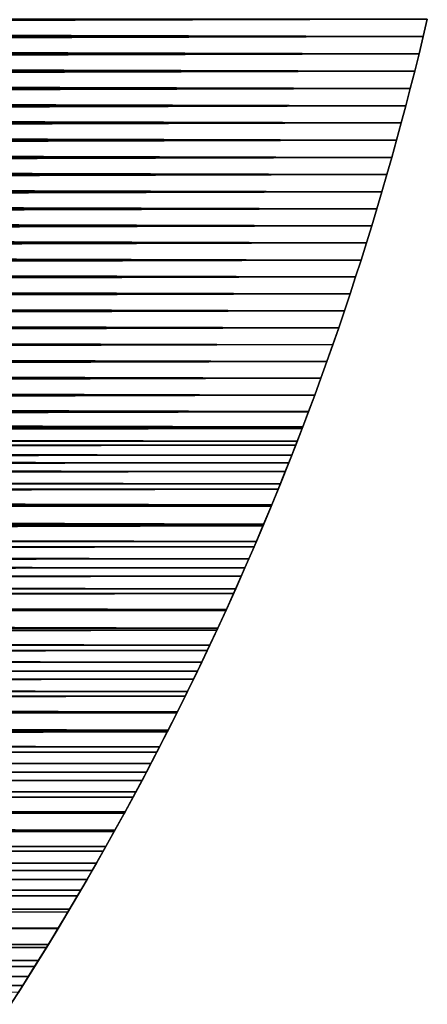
# Model space of a CAD drawing. Header units: millimetres. Extents: x -184 to 165, y -135 to 242.
# Tile 655 of 656: x -27 to -16, y -96 to -69. Entities that reach past the tile are written whole.
import ezdxf

# ---------------------------------------------------------------- set-up
doc = ezdxf.new("R2010")
doc.units = ezdxf.units.MM
doc.header["$LTSCALE"] = 41.718519
for name, color, linetype in [('383', 7, 'CONTINUOUS'), ('384', 7, 'CONTINUOUS'), ('386', 7, 'CONTINUOUS')]:
    doc.layers.add(name, color=color, linetype=linetype)

msp = doc.modelspace()

# ---------------------------------------------------------------- linework, layer by layer
at = {"layer": '383', "linetype": 'CONTINUOUS'}
for points in [[(-15.951, -69.217, 63), (-16.062, -69.689, 63), (-15.951, -69.217, 60), (-15.951, -69.217, 63)], [(-15.951, -69.217, 60), (-16.062, -69.689, 63), (-16.062, -69.689, 60), (-15.951, -69.217, 60)], [(-16.062, -69.689, 63), (-16.175, -70.16, 63), (-16.062, -69.689, 60), (-16.062, -69.689, 63)], [(-16.062, -69.689, 60), (-16.175, -70.16, 63), (-16.175, -70.16, 60), (-16.062, -69.689, 60)], [(-16.175, -70.16, 63), (-16.292, -70.631, 63), (-16.175, -70.16, 60), (-16.175, -70.16, 63)], [(-16.175, -70.16, 60), (-16.292, -70.631, 63), (-16.292, -70.631, 60), (-16.175, -70.16, 60)], [(-16.292, -70.631, 63), (-16.411, -71.1, 63), (-16.292, -70.631, 60), (-16.292, -70.631, 63)], [(-16.292, -70.631, 60), (-16.411, -71.1, 63), (-16.411, -71.1, 60), (-16.292, -70.631, 60)], [(-16.411, -71.1, 63), (-16.532, -71.569, 63), (-16.411, -71.1, 60), (-16.411, -71.1, 63)], [(-16.411, -71.1, 60), (-16.532, -71.569, 63), (-16.532, -71.569, 60), (-16.411, -71.1, 60)], [(-16.532, -71.569, 63), (-16.657, -72.038, 63), (-16.532, -71.569, 60), (-16.532, -71.569, 63)], [(-16.532, -71.569, 60), (-16.657, -72.038, 63), (-16.657, -72.038, 60), (-16.532, -71.569, 60)], [(-16.657, -72.038, 63), (-16.784, -72.506, 63), (-16.657, -72.038, 60), (-16.657, -72.038, 63)], [(-16.657, -72.038, 60), (-16.784, -72.506, 63), (-16.784, -72.506, 60), (-16.657, -72.038, 60)], [(-16.784, -72.506, 63), (-16.913, -72.973, 63), (-16.784, -72.506, 60), (-16.784, -72.506, 63)], [(-16.784, -72.506, 60), (-16.913, -72.973, 63), (-16.913, -72.973, 60), (-16.784, -72.506, 60)], [(-16.913, -72.973, 63), (-17.045, -73.439, 63), (-16.913, -72.973, 60), (-16.913, -72.973, 63)], [(-16.913, -72.973, 60), (-17.045, -73.439, 63), (-17.045, -73.439, 60), (-16.913, -72.973, 60)], [(-17.045, -73.439, 63), (-17.18, -73.904, 63), (-17.045, -73.439, 60), (-17.045, -73.439, 63)], [(-17.045, -73.439, 60), (-17.18, -73.904, 63), (-17.18, -73.904, 60), (-17.045, -73.439, 60)], [(-17.18, -73.904, 63), (-17.318, -74.369, 63), (-17.18, -73.904, 60), (-17.18, -73.904, 63)], [(-17.18, -73.904, 60), (-17.318, -74.369, 63), (-17.318, -74.369, 60), (-17.18, -73.904, 60)], [(-17.318, -74.369, 63), (-17.458, -74.833, 63), (-17.318, -74.369, 60), (-17.318, -74.369, 63)], [(-17.318, -74.369, 60), (-17.458, -74.833, 63), (-17.458, -74.833, 60), (-17.318, -74.369, 60)], [(-17.458, -74.833, 63), (-17.601, -75.296, 63), (-17.458, -74.833, 60), (-17.458, -74.833, 63)], [(-17.458, -74.833, 60), (-17.601, -75.296, 63), (-17.601, -75.296, 60), (-17.458, -74.833, 60)], [(-17.601, -75.296, 63), (-17.747, -75.758, 63), (-17.601, -75.296, 60), (-17.601, -75.296, 63)], [(-17.601, -75.296, 60), (-17.747, -75.758, 63), (-17.747, -75.758, 60), (-17.601, -75.296, 60)], [(-17.747, -75.758, 63), (-17.895, -76.219, 63), (-17.747, -75.758, 60), (-17.747, -75.758, 63)], [(-17.747, -75.758, 60), (-17.895, -76.219, 63), (-17.895, -76.219, 60), (-17.747, -75.758, 60)], [(-17.895, -76.219, 63), (-18.046, -76.68, 63), (-17.895, -76.219, 60), (-17.895, -76.219, 63)], [(-17.895, -76.219, 60), (-18.046, -76.68, 63), (-18.046, -76.68, 60), (-17.895, -76.219, 60)], [(-18.046, -76.68, 63), (-18.199, -77.14, 63), (-18.046, -76.68, 60), (-18.046, -76.68, 63)], [(-18.046, -76.68, 60), (-18.199, -77.14, 63), (-18.199, -77.14, 60), (-18.046, -76.68, 60)], [(-18.199, -77.14, 63), (-18.355, -77.599, 63), (-18.199, -77.14, 60), (-18.199, -77.14, 63)], [(-18.199, -77.14, 60), (-18.355, -77.599, 63), (-18.355, -77.598, 60), (-18.199, -77.14, 60)], [(-18.355, -77.599, 63), (-18.514, -78.056, 63), (-18.355, -77.598, 60), (-18.355, -77.599, 63)], [(-18.355, -77.598, 60), (-18.514, -78.056, 63), (-18.514, -78.057, 60), (-18.355, -77.598, 60)], [(-18.514, -78.056, 63), (-18.675, -78.513, 63), (-18.514, -78.057, 60), (-18.514, -78.056, 63)], [(-18.514, -78.057, 60), (-18.675, -78.513, 63), (-18.675, -78.513, 60), (-18.514, -78.057, 60)], [(-18.675, -78.513, 63), (-18.839, -78.969, 63), (-18.839, -78.968, 60), (-18.675, -78.513, 63)], [(-18.675, -78.513, 60), (-18.675, -78.513, 63), (-18.839, -78.968, 60), (-18.675, -78.513, 60)], [(-18.839, -78.968, 60), (-19.005, -79.425, 63), (-19.006, -79.426, 60), (-18.839, -78.968, 60)], [(-18.839, -78.969, 63), (-19.005, -79.425, 63), (-18.839, -78.968, 60), (-18.839, -78.969, 63)], [(-19.005, -79.425, 63), (-19.175, -79.879, 63), (-19.006, -79.426, 60), (-19.005, -79.425, 63)], [(-19.006, -79.426, 60), (-19.175, -79.879, 63), (-19.172, -79.872, 60), (-19.006, -79.426, 60)], [(-19.175, -79.879, 63), (-19.346, -80.332, 63), (-19.329, -80.287, 60), (-19.175, -79.879, 63)], [(-19.172, -79.872, 60), (-19.175, -79.879, 63), (-19.329, -80.287, 60), (-19.172, -79.872, 60)], [(-19.346, -80.332, 63), (-19.52, -80.784, 63), (-19.48, -80.679, 60), (-19.346, -80.332, 63)], [(-19.329, -80.287, 60), (-19.346, -80.332, 63), (-19.48, -80.679, 60), (-19.329, -80.287, 60)], [(-19.48, -80.679, 60), (-19.52, -80.784, 63), (-19.626, -81.055, 60), (-19.48, -80.679, 60)], [(-19.52, -80.784, 63), (-19.71, -81.267, 63), (-19.626, -81.055, 60), (-19.52, -80.784, 63)], [(-19.626, -81.055, 60), (-19.71, -81.267, 63), (-19.803, -81.501, 60), (-19.626, -81.055, 60)], [(-19.803, -81.501, 60), (-19.935, -81.83, 63), (-19.995, -81.978, 60), (-19.803, -81.501, 60)], [(-19.71, -81.267, 63), (-19.935, -81.83, 63), (-19.803, -81.501, 60), (-19.71, -81.267, 63)], [(-19.995, -81.978, 60), (-20.17, -82.405, 63), (-20.189, -82.454, 60), (-19.995, -81.978, 60)], [(-19.935, -81.83, 63), (-20.17, -82.405, 63), (-19.995, -81.978, 60), (-19.935, -81.83, 63)], [(-20.17, -82.405, 63), (-20.408, -82.978, 63), (-20.189, -82.454, 60), (-20.17, -82.405, 63)], [(-20.189, -82.454, 60), (-20.408, -82.978, 63), (-20.387, -82.928, 60), (-20.189, -82.454, 60)], [(-20.408, -82.978, 63), (-20.651, -83.548, 63), (-20.588, -83.401, 60), (-20.408, -82.978, 63)], [(-20.387, -82.928, 60), (-20.408, -82.978, 63), (-20.588, -83.401, 60), (-20.387, -82.928, 60)], [(-20.651, -83.548, 63), (-20.897, -84.116, 63), (-20.791, -83.873, 60), (-20.651, -83.548, 63)], [(-20.588, -83.401, 60), (-20.651, -83.548, 63), (-20.791, -83.873, 60), (-20.588, -83.401, 60)], [(-20.791, -83.873, 60), (-20.897, -84.116, 63), (-20.997, -84.344, 60), (-20.791, -83.873, 60)], [(-20.897, -84.116, 63), (-21.147, -84.682, 63), (-20.997, -84.344, 60), (-20.897, -84.116, 63)], [(-20.997, -84.344, 60), (-21.147, -84.682, 63), (-21.206, -84.813, 60), (-20.997, -84.344, 60)], [(-21.147, -84.682, 63), (-21.401, -85.245, 63), (-21.206, -84.813, 60), (-21.147, -84.682, 63)], [(-21.206, -84.813, 60), (-21.401, -85.245, 63), (-21.418, -85.281, 60), (-21.206, -84.813, 60)], [(-21.401, -85.245, 63), (-21.659, -85.805, 63), (-21.418, -85.281, 60), (-21.401, -85.245, 63)], [(-21.418, -85.281, 60), (-21.659, -85.805, 63), (-21.633, -85.748, 60), (-21.418, -85.281, 60)], [(-21.633, -85.748, 60), (-21.659, -85.805, 63), (-21.85, -86.213, 60), (-21.633, -85.748, 60)], [(-21.659, -85.805, 63), (-21.921, -86.363, 63), (-21.85, -86.213, 60), (-21.659, -85.805, 63)], [(-21.85, -86.213, 60), (-21.921, -86.363, 63), (-22.07, -86.677, 60), (-21.85, -86.213, 60)], [(-21.921, -86.363, 63), (-22.186, -86.919, 63), (-22.07, -86.677, 60), (-21.921, -86.363, 63)], [(-22.07, -86.677, 60), (-22.186, -86.919, 63), (-22.293, -87.139, 60), (-22.07, -86.677, 60)], [(-22.293, -87.139, 60), (-22.456, -87.472, 63), (-22.519, -87.6, 60), (-22.293, -87.139, 60)], [(-22.186, -86.919, 63), (-22.456, -87.472, 63), (-22.293, -87.139, 60), (-22.186, -86.919, 63)], [(-22.519, -87.6, 60), (-22.728, -88.023, 63), (-22.747, -88.06, 60), (-22.519, -87.6, 60)], [(-22.456, -87.472, 63), (-22.728, -88.023, 63), (-22.519, -87.6, 60), (-22.456, -87.472, 63)], [(-22.728, -88.023, 63), (-23.005, -88.571, 63), (-22.747, -88.06, 60), (-22.728, -88.023, 63)], [(-22.747, -88.06, 60), (-23.005, -88.571, 63), (-22.978, -88.518, 60), (-22.747, -88.06, 60)], [(-23.005, -88.571, 63), (-23.285, -89.116, 63), (-23.212, -88.975, 60), (-23.005, -88.571, 63)], [(-22.978, -88.518, 60), (-23.005, -88.571, 63), (-23.212, -88.975, 60), (-22.978, -88.518, 60)], [(-23.212, -88.975, 60), (-23.285, -89.116, 63), (-23.449, -89.43, 60), (-23.212, -88.975, 60)], [(-23.285, -89.116, 63), (-23.569, -89.659, 63), (-23.449, -89.43, 60), (-23.285, -89.116, 63)], [(-23.449, -89.43, 60), (-23.569, -89.659, 63), (-23.688, -89.884, 60), (-23.449, -89.43, 60)], [(-23.569, -89.659, 63), (-23.857, -90.199, 63), (-23.688, -89.884, 60), (-23.569, -89.659, 63)], [(-23.688, -89.884, 60), (-23.857, -90.199, 63), (-23.93, -90.336, 60), (-23.688, -89.884, 60)], [(-23.93, -90.336, 60), (-24.148, -90.737, 63), (-24.175, -90.787, 60), (-23.93, -90.336, 60)], [(-23.857, -90.199, 63), (-24.148, -90.737, 63), (-23.93, -90.336, 60), (-23.857, -90.199, 63)], [(-24.148, -90.737, 63), (-24.442, -91.272, 63), (-24.175, -90.787, 60), (-24.148, -90.737, 63)], [(-24.175, -90.787, 60), (-24.442, -91.272, 63), (-24.423, -91.237, 60), (-24.175, -90.787, 60)], [(-24.442, -91.272, 63), (-24.74, -91.804, 63), (-24.673, -91.684, 60), (-24.442, -91.272, 63)], [(-24.423, -91.237, 60), (-24.442, -91.272, 63), (-24.673, -91.684, 60), (-24.423, -91.237, 60)], [(-24.74, -91.804, 63), (-25.042, -92.334, 63), (-24.926, -92.131, 60), (-24.74, -91.804, 63)], [(-24.673, -91.684, 60), (-24.74, -91.804, 63), (-24.926, -92.131, 60), (-24.673, -91.684, 60)], [(-24.926, -92.131, 60), (-25.042, -92.334, 63), (-25.181, -92.575, 60), (-24.926, -92.131, 60)], [(-25.042, -92.334, 63), (-25.347, -92.861, 63), (-25.181, -92.575, 60), (-25.042, -92.334, 63)], [(-25.181, -92.575, 60), (-25.347, -92.861, 63), (-25.44, -93.018, 60), (-25.181, -92.575, 60)], [(-25.44, -93.018, 60), (-25.656, -93.385, 63), (-25.7, -93.46, 60), (-25.44, -93.018, 60)], [(-25.347, -92.861, 63), (-25.656, -93.385, 63), (-25.44, -93.018, 60), (-25.347, -92.861, 63)], [(-25.656, -93.385, 63), (-25.968, -93.906, 63), (-25.7, -93.46, 60), (-25.656, -93.385, 63)], [(-25.7, -93.46, 60), (-25.968, -93.906, 63), (-25.964, -93.9, 60), (-25.7, -93.46, 60)], [(-25.968, -93.906, 63), (-26.283, -94.425, 63), (-26.23, -94.338, 60), (-25.968, -93.906, 63)], [(-25.964, -93.9, 60), (-25.968, -93.906, 63), (-26.23, -94.338, 60), (-25.964, -93.9, 60)], [(-26.23, -94.338, 60), (-26.283, -94.425, 63), (-26.499, -94.775, 60), (-26.23, -94.338, 60)], [(-26.283, -94.425, 63), (-26.602, -94.941, 63), (-26.499, -94.775, 60), (-26.283, -94.425, 63)], [(-26.499, -94.775, 60), (-26.602, -94.941, 63), (-26.77, -95.209, 60), (-26.499, -94.775, 60)], [(-26.602, -94.941, 63), (-26.924, -95.454, 63), (-26.77, -95.209, 60), (-26.602, -94.941, 63)], [(-26.77, -95.209, 60), (-26.924, -95.454, 63), (-27.044, -95.643, 60), (-26.77, -95.209, 60)], [(-26.924, -95.454, 63), (-27.249, -95.964, 63), (-27.044, -95.643, 60), (-26.924, -95.454, 63)]]:
    msp.add_3dface(points, dxfattribs=at)
at = {"layer": '384', "linetype": 'CONTINUOUS'}
for points in [[(-15.951, -69.217, 60), (-16.062, -69.689, 60), (-181.549, -69.217, 60), (-15.951, -69.217, 60)], [(-16.062, -69.689, 60), (-181.438, -69.689, 60), (-181.549, -69.217, 60), (-16.062, -69.689, 60)], [(-16.062, -69.689, 60), (-16.175, -70.16, 60), (-181.438, -69.689, 60), (-16.062, -69.689, 60)], [(-16.175, -70.16, 60), (-181.325, -70.16, 60), (-181.438, -69.689, 60), (-16.175, -70.16, 60)], [(-16.175, -70.16, 60), (-16.292, -70.631, 60), (-181.325, -70.16, 60), (-16.175, -70.16, 60)], [(-16.292, -70.631, 60), (-181.208, -70.631, 60), (-181.325, -70.16, 60), (-16.292, -70.631, 60)], [(-16.292, -70.631, 60), (-16.411, -71.1, 60), (-181.208, -70.631, 60), (-16.292, -70.631, 60)], [(-16.411, -71.1, 60), (-181.089, -71.1, 60), (-181.208, -70.631, 60), (-16.411, -71.1, 60)], [(-16.411, -71.1, 60), (-16.532, -71.569, 60), (-181.089, -71.1, 60), (-16.411, -71.1, 60)], [(-16.532, -71.569, 60), (-180.968, -71.569, 60), (-181.089, -71.1, 60), (-16.532, -71.569, 60)], [(-16.532, -71.569, 60), (-16.657, -72.038, 60), (-180.968, -71.569, 60), (-16.532, -71.569, 60)], [(-16.657, -72.038, 60), (-180.843, -72.038, 60), (-180.968, -71.569, 60), (-16.657, -72.038, 60)], [(-16.657, -72.038, 60), (-16.784, -72.506, 60), (-180.843, -72.038, 60), (-16.657, -72.038, 60)], [(-16.784, -72.506, 60), (-180.716, -72.506, 60), (-180.843, -72.038, 60), (-16.784, -72.506, 60)], [(-16.784, -72.506, 60), (-16.913, -72.973, 60), (-180.716, -72.506, 60), (-16.784, -72.506, 60)], [(-16.913, -72.973, 60), (-180.587, -72.973, 60), (-180.716, -72.506, 60), (-16.913, -72.973, 60)], [(-16.913, -72.973, 60), (-17.045, -73.439, 60), (-180.587, -72.973, 60), (-16.913, -72.973, 60)], [(-17.045, -73.439, 60), (-180.455, -73.439, 60), (-180.587, -72.973, 60), (-17.045, -73.439, 60)], [(-17.045, -73.439, 60), (-17.18, -73.904, 60), (-180.455, -73.439, 60), (-17.045, -73.439, 60)], [(-17.18, -73.904, 60), (-180.32, -73.904, 60), (-180.455, -73.439, 60), (-17.18, -73.904, 60)], [(-17.18, -73.904, 60), (-17.318, -74.369, 60), (-180.32, -73.904, 60), (-17.18, -73.904, 60)], [(-17.318, -74.369, 60), (-180.182, -74.369, 60), (-180.32, -73.904, 60), (-17.318, -74.369, 60)], [(-17.318, -74.369, 60), (-17.458, -74.833, 60), (-180.182, -74.369, 60), (-17.318, -74.369, 60)], [(-17.458, -74.833, 60), (-180.042, -74.833, 60), (-180.182, -74.369, 60), (-17.458, -74.833, 60)], [(-17.458, -74.833, 60), (-17.601, -75.296, 60), (-180.042, -74.833, 60), (-17.458, -74.833, 60)], [(-17.601, -75.296, 60), (-179.899, -75.296, 60), (-180.042, -74.833, 60), (-17.601, -75.296, 60)], [(-17.601, -75.296, 60), (-17.747, -75.758, 60), (-179.899, -75.296, 60), (-17.601, -75.296, 60)], [(-17.747, -75.758, 60), (-179.753, -75.758, 60), (-179.899, -75.296, 60), (-17.747, -75.758, 60)], [(-17.747, -75.758, 60), (-17.895, -76.219, 60), (-179.753, -75.758, 60), (-17.747, -75.758, 60)], [(-17.895, -76.219, 60), (-179.605, -76.219, 60), (-179.753, -75.758, 60), (-17.895, -76.219, 60)], [(-17.895, -76.219, 60), (-18.046, -76.68, 60), (-179.605, -76.219, 60), (-17.895, -76.219, 60)], [(-18.046, -76.68, 60), (-179.454, -76.68, 60), (-179.605, -76.219, 60), (-18.046, -76.68, 60)], [(-18.046, -76.68, 60), (-18.199, -77.14, 60), (-179.454, -76.68, 60), (-18.046, -76.68, 60)], [(-18.199, -77.14, 60), (-179.301, -77.14, 60), (-179.454, -76.68, 60), (-18.199, -77.14, 60)], [(-18.199, -77.14, 60), (-18.355, -77.598, 60), (-179.301, -77.14, 60), (-18.199, -77.14, 60)], [(-18.355, -77.598, 60), (-179.145, -77.599, 60), (-179.301, -77.14, 60), (-18.355, -77.598, 60)], [(-18.355, -77.598, 60), (-18.514, -78.057, 60), (-179.145, -77.599, 60), (-18.355, -77.598, 60)], [(-18.514, -78.057, 60), (-178.986, -78.056, 60), (-179.145, -77.599, 60), (-18.514, -78.057, 60)], [(-18.514, -78.057, 60), (-18.675, -78.513, 60), (-178.986, -78.056, 60), (-18.514, -78.057, 60)], [(-18.675, -78.513, 60), (-178.825, -78.513, 60), (-178.986, -78.056, 60), (-18.675, -78.513, 60)], [(-18.675, -78.513, 60), (-18.839, -78.968, 60), (-178.825, -78.513, 60), (-18.675, -78.513, 60)], [(-18.839, -78.968, 60), (-178.661, -78.969, 60), (-178.825, -78.513, 60), (-18.839, -78.968, 60)], [(-18.839, -78.968, 60), (-19.006, -79.426, 60), (-178.661, -78.969, 60), (-18.839, -78.968, 60)], [(-19.006, -79.426, 60), (-178.495, -79.425, 60), (-178.661, -78.969, 60), (-19.006, -79.426, 60)], [(-19.006, -79.426, 60), (-19.172, -79.872, 60), (-178.495, -79.425, 60), (-19.006, -79.426, 60)], [(-19.172, -79.872, 60), (-178.325, -79.879, 60), (-178.495, -79.425, 60), (-19.172, -79.872, 60)], [(-19.172, -79.872, 60), (-19.329, -80.287, 60), (-178.325, -79.879, 60), (-19.172, -79.872, 60)], [(-19.329, -80.287, 60), (-178.154, -80.332, 60), (-178.325, -79.879, 60), (-19.329, -80.287, 60)], [(-19.329, -80.287, 60), (-19.48, -80.679, 60), (-178.154, -80.332, 60), (-19.329, -80.287, 60)], [(-19.48, -80.679, 60), (-177.98, -80.784, 60), (-178.154, -80.332, 60), (-19.48, -80.679, 60)], [(-19.48, -80.679, 60), (-19.626, -81.055, 60), (-177.98, -80.784, 60), (-19.48, -80.679, 60)], [(-19.626, -81.055, 60), (-177.79, -81.267, 60), (-177.98, -80.784, 60), (-19.626, -81.055, 60)], [(-19.626, -81.055, 60), (-19.803, -81.501, 60), (-177.79, -81.267, 60), (-19.626, -81.055, 60)], [(-19.803, -81.501, 60), (-177.565, -81.83, 60), (-177.79, -81.267, 60), (-19.803, -81.501, 60)], [(-19.803, -81.501, 60), (-19.995, -81.978, 60), (-177.565, -81.83, 60), (-19.803, -81.501, 60)], [(-19.995, -81.978, 60), (-177.33, -82.405, 60), (-177.565, -81.83, 60), (-19.995, -81.978, 60)], [(-19.995, -81.978, 60), (-20.189, -82.454, 60), (-177.33, -82.405, 60), (-19.995, -81.978, 60)], [(-20.189, -82.454, 60), (-20.387, -82.928, 60), (-177.33, -82.405, 60), (-20.189, -82.454, 60)], [(-20.387, -82.928, 60), (-177.092, -82.978, 60), (-177.33, -82.405, 60), (-20.387, -82.928, 60)], [(-20.387, -82.928, 60), (-20.588, -83.401, 60), (-177.092, -82.978, 60), (-20.387, -82.928, 60)], [(-20.588, -83.401, 60), (-176.849, -83.548, 60), (-177.092, -82.978, 60), (-20.588, -83.401, 60)], [(-20.588, -83.401, 60), (-20.791, -83.873, 60), (-176.849, -83.548, 60), (-20.588, -83.401, 60)], [(-20.791, -83.873, 60), (-176.603, -84.116, 60), (-176.849, -83.548, 60), (-20.791, -83.873, 60)], [(-20.791, -83.873, 60), (-20.997, -84.344, 60), (-176.603, -84.116, 60), (-20.791, -83.873, 60)], [(-20.997, -84.344, 60), (-176.353, -84.682, 60), (-176.603, -84.116, 60), (-20.997, -84.344, 60)], [(-20.997, -84.344, 60), (-21.206, -84.813, 60), (-176.353, -84.682, 60), (-20.997, -84.344, 60)], [(-21.206, -84.813, 60), (-176.099, -85.245, 60), (-176.353, -84.682, 60), (-21.206, -84.813, 60)], [(-21.206, -84.813, 60), (-21.418, -85.281, 60), (-176.099, -85.245, 60), (-21.206, -84.813, 60)], [(-21.418, -85.281, 60), (-21.633, -85.748, 60), (-176.099, -85.245, 60), (-21.418, -85.281, 60)], [(-21.633, -85.748, 60), (-175.841, -85.805, 60), (-176.099, -85.245, 60), (-21.633, -85.748, 60)], [(-21.633, -85.748, 60), (-21.85, -86.213, 60), (-175.841, -85.805, 60), (-21.633, -85.748, 60)], [(-21.85, -86.213, 60), (-175.579, -86.363, 60), (-175.841, -85.805, 60), (-21.85, -86.213, 60)], [(-21.85, -86.213, 60), (-22.07, -86.677, 60), (-175.579, -86.363, 60), (-21.85, -86.213, 60)], [(-22.07, -86.677, 60), (-175.314, -86.919, 60), (-175.579, -86.363, 60), (-22.07, -86.677, 60)], [(-22.07, -86.677, 60), (-22.293, -87.139, 60), (-175.314, -86.919, 60), (-22.07, -86.677, 60)], [(-22.293, -87.139, 60), (-175.044, -87.472, 60), (-175.314, -86.919, 60), (-22.293, -87.139, 60)], [(-22.293, -87.139, 60), (-22.519, -87.6, 60), (-175.044, -87.472, 60), (-22.293, -87.139, 60)], [(-22.519, -87.6, 60), (-174.772, -88.023, 60), (-175.044, -87.472, 60), (-22.519, -87.6, 60)], [(-22.519, -87.6, 60), (-22.747, -88.06, 60), (-174.772, -88.023, 60), (-22.519, -87.6, 60)], [(-22.747, -88.06, 60), (-22.978, -88.518, 60), (-174.772, -88.023, 60), (-22.747, -88.06, 60)], [(-22.978, -88.518, 60), (-174.495, -88.571, 60), (-174.772, -88.023, 60), (-22.978, -88.518, 60)], [(-22.978, -88.518, 60), (-23.212, -88.975, 60), (-174.495, -88.571, 60), (-22.978, -88.518, 60)], [(-23.212, -88.975, 60), (-174.215, -89.116, 60), (-174.495, -88.571, 60), (-23.212, -88.975, 60)], [(-23.212, -88.975, 60), (-23.449, -89.43, 60), (-174.215, -89.116, 60), (-23.212, -88.975, 60)], [(-23.449, -89.43, 60), (-173.931, -89.659, 60), (-174.215, -89.116, 60), (-23.449, -89.43, 60)], [(-23.449, -89.43, 60), (-23.688, -89.884, 60), (-173.931, -89.659, 60), (-23.449, -89.43, 60)], [(-23.688, -89.884, 60), (-173.643, -90.199, 60), (-173.931, -89.659, 60), (-23.688, -89.884, 60)], [(-23.688, -89.884, 60), (-23.93, -90.336, 60), (-173.643, -90.199, 60), (-23.688, -89.884, 60)], [(-23.93, -90.336, 60), (-173.352, -90.737, 60), (-173.643, -90.199, 60), (-23.93, -90.336, 60)], [(-23.93, -90.336, 60), (-24.175, -90.787, 60), (-173.352, -90.737, 60), (-23.93, -90.336, 60)], [(-24.175, -90.787, 60), (-24.423, -91.237, 60), (-173.352, -90.737, 60), (-24.175, -90.787, 60)], [(-24.423, -91.237, 60), (-173.058, -91.272, 60), (-173.352, -90.737, 60), (-24.423, -91.237, 60)], [(-24.423, -91.237, 60), (-24.673, -91.684, 60), (-173.058, -91.272, 60), (-24.423, -91.237, 60)], [(-24.673, -91.684, 60), (-172.76, -91.804, 60), (-173.058, -91.272, 60), (-24.673, -91.684, 60)], [(-24.673, -91.684, 60), (-24.926, -92.131, 60), (-172.76, -91.804, 60), (-24.673, -91.684, 60)], [(-24.926, -92.131, 60), (-172.458, -92.334, 60), (-172.76, -91.804, 60), (-24.926, -92.131, 60)], [(-24.926, -92.131, 60), (-25.181, -92.575, 60), (-172.458, -92.334, 60), (-24.926, -92.131, 60)], [(-25.181, -92.575, 60), (-172.153, -92.861, 60), (-172.458, -92.334, 60), (-25.181, -92.575, 60)], [(-25.181, -92.575, 60), (-25.44, -93.018, 60), (-172.153, -92.861, 60), (-25.181, -92.575, 60)], [(-25.44, -93.018, 60), (-171.844, -93.385, 60), (-172.153, -92.861, 60), (-25.44, -93.018, 60)], [(-25.44, -93.018, 60), (-25.7, -93.46, 60), (-171.844, -93.385, 60), (-25.44, -93.018, 60)], [(-25.7, -93.46, 60), (-25.964, -93.9, 60), (-171.844, -93.385, 60), (-25.7, -93.46, 60)], [(-25.964, -93.9, 60), (-171.532, -93.906, 60), (-171.844, -93.385, 60), (-25.964, -93.9, 60)], [(-25.964, -93.9, 60), (-26.23, -94.338, 60), (-171.532, -93.906, 60), (-25.964, -93.9, 60)], [(-26.23, -94.338, 60), (-171.217, -94.425, 60), (-171.532, -93.906, 60), (-26.23, -94.338, 60)], [(-26.23, -94.338, 60), (-26.499, -94.775, 60), (-171.217, -94.425, 60), (-26.23, -94.338, 60)], [(-26.499, -94.775, 60), (-170.898, -94.941, 60), (-171.217, -94.425, 60), (-26.499, -94.775, 60)], [(-26.499, -94.775, 60), (-26.77, -95.209, 60), (-170.898, -94.941, 60), (-26.499, -94.775, 60)], [(-26.77, -95.209, 60), (-170.576, -95.454, 60), (-170.898, -94.941, 60), (-26.77, -95.209, 60)], [(-26.77, -95.209, 60), (-27.044, -95.643, 60), (-170.576, -95.454, 60), (-26.77, -95.209, 60)]]:
    msp.add_3dface(points, dxfattribs=at)
at = {"layer": '386', "linetype": 'CONTINUOUS'}
for points in [[(-181.549, -69.217, 63), (-181.438, -69.689, 63), (-15.951, -69.217, 63), (-181.549, -69.217, 63)], [(-181.438, -69.689, 63), (-16.062, -69.689, 63), (-15.951, -69.217, 63), (-181.438, -69.689, 63)], [(-181.438, -69.689, 63), (-181.325, -70.16, 63), (-16.062, -69.689, 63), (-181.438, -69.689, 63)], [(-181.325, -70.16, 63), (-16.175, -70.16, 63), (-16.062, -69.689, 63), (-181.325, -70.16, 63)], [(-181.325, -70.16, 63), (-181.208, -70.631, 63), (-16.175, -70.16, 63), (-181.325, -70.16, 63)], [(-181.208, -70.631, 63), (-16.292, -70.631, 63), (-16.175, -70.16, 63), (-181.208, -70.631, 63)], [(-181.208, -70.631, 63), (-181.089, -71.1, 63), (-16.292, -70.631, 63), (-181.208, -70.631, 63)], [(-181.089, -71.1, 63), (-16.411, -71.1, 63), (-16.292, -70.631, 63), (-181.089, -71.1, 63)], [(-181.089, -71.1, 63), (-180.968, -71.569, 63), (-16.411, -71.1, 63), (-181.089, -71.1, 63)], [(-180.968, -71.569, 63), (-16.532, -71.569, 63), (-16.411, -71.1, 63), (-180.968, -71.569, 63)], [(-180.968, -71.569, 63), (-180.843, -72.038, 63), (-16.532, -71.569, 63), (-180.968, -71.569, 63)], [(-180.843, -72.038, 63), (-16.657, -72.038, 63), (-16.532, -71.569, 63), (-180.843, -72.038, 63)], [(-180.843, -72.038, 63), (-180.716, -72.506, 63), (-16.657, -72.038, 63), (-180.843, -72.038, 63)], [(-180.716, -72.506, 63), (-16.784, -72.506, 63), (-16.657, -72.038, 63), (-180.716, -72.506, 63)], [(-180.716, -72.506, 63), (-180.587, -72.973, 63), (-16.784, -72.506, 63), (-180.716, -72.506, 63)], [(-180.587, -72.973, 63), (-16.913, -72.973, 63), (-16.784, -72.506, 63), (-180.587, -72.973, 63)], [(-180.587, -72.973, 63), (-180.455, -73.439, 63), (-16.913, -72.973, 63), (-180.587, -72.973, 63)], [(-180.455, -73.439, 63), (-17.045, -73.439, 63), (-16.913, -72.973, 63), (-180.455, -73.439, 63)], [(-180.455, -73.439, 63), (-180.32, -73.904, 63), (-17.045, -73.439, 63), (-180.455, -73.439, 63)], [(-180.32, -73.904, 63), (-17.18, -73.904, 63), (-17.045, -73.439, 63), (-180.32, -73.904, 63)], [(-180.32, -73.904, 63), (-180.182, -74.369, 63), (-17.18, -73.904, 63), (-180.32, -73.904, 63)], [(-180.182, -74.369, 63), (-17.318, -74.369, 63), (-17.18, -73.904, 63), (-180.182, -74.369, 63)], [(-180.182, -74.369, 63), (-180.042, -74.833, 63), (-17.318, -74.369, 63), (-180.182, -74.369, 63)], [(-180.042, -74.833, 63), (-17.458, -74.833, 63), (-17.318, -74.369, 63), (-180.042, -74.833, 63)], [(-180.042, -74.833, 63), (-179.899, -75.296, 63), (-17.458, -74.833, 63), (-180.042, -74.833, 63)], [(-179.899, -75.296, 63), (-17.601, -75.296, 63), (-17.458, -74.833, 63), (-179.899, -75.296, 63)], [(-179.899, -75.296, 63), (-179.753, -75.758, 63), (-17.601, -75.296, 63), (-179.899, -75.296, 63)], [(-179.753, -75.758, 63), (-17.747, -75.758, 63), (-17.601, -75.296, 63), (-179.753, -75.758, 63)], [(-179.753, -75.758, 63), (-179.605, -76.219, 63), (-17.747, -75.758, 63), (-179.753, -75.758, 63)], [(-179.605, -76.219, 63), (-17.895, -76.219, 63), (-17.747, -75.758, 63), (-179.605, -76.219, 63)], [(-179.605, -76.219, 63), (-179.454, -76.68, 63), (-17.895, -76.219, 63), (-179.605, -76.219, 63)], [(-179.454, -76.68, 63), (-18.046, -76.68, 63), (-17.895, -76.219, 63), (-179.454, -76.68, 63)], [(-179.454, -76.68, 63), (-179.301, -77.14, 63), (-18.046, -76.68, 63), (-179.454, -76.68, 63)], [(-179.301, -77.14, 63), (-18.199, -77.14, 63), (-18.046, -76.68, 63), (-179.301, -77.14, 63)], [(-179.301, -77.14, 63), (-179.145, -77.598, 63), (-18.199, -77.14, 63), (-179.301, -77.14, 63)], [(-179.145, -77.598, 63), (-18.355, -77.599, 63), (-18.199, -77.14, 63), (-179.145, -77.598, 63)], [(-179.145, -77.598, 63), (-178.986, -78.057, 63), (-18.355, -77.599, 63), (-179.145, -77.598, 63)], [(-178.986, -78.057, 63), (-18.514, -78.056, 63), (-18.355, -77.599, 63), (-178.986, -78.057, 63)], [(-178.986, -78.057, 63), (-178.825, -78.513, 63), (-18.514, -78.056, 63), (-178.986, -78.057, 63)], [(-178.825, -78.513, 63), (-18.675, -78.513, 63), (-18.514, -78.056, 63), (-178.825, -78.513, 63)], [(-178.825, -78.513, 63), (-178.661, -78.968, 63), (-18.675, -78.513, 63), (-178.825, -78.513, 63)], [(-178.661, -78.968, 63), (-18.839, -78.969, 63), (-18.675, -78.513, 63), (-178.661, -78.968, 63)], [(-178.661, -78.968, 63), (-178.494, -79.426, 63), (-18.839, -78.969, 63), (-178.661, -78.968, 63)], [(-178.494, -79.426, 63), (-19.005, -79.425, 63), (-18.839, -78.969, 63), (-178.494, -79.426, 63)], [(-178.494, -79.426, 63), (-178.328, -79.872, 63), (-19.005, -79.425, 63), (-178.494, -79.426, 63)], [(-178.328, -79.872, 63), (-19.175, -79.879, 63), (-19.005, -79.425, 63), (-178.328, -79.872, 63)], [(-178.328, -79.872, 63), (-178.171, -80.287, 63), (-19.175, -79.879, 63), (-178.328, -79.872, 63)], [(-178.171, -80.287, 63), (-19.346, -80.332, 63), (-19.175, -79.879, 63), (-178.171, -80.287, 63)], [(-178.171, -80.287, 63), (-178.02, -80.679, 63), (-19.346, -80.332, 63), (-178.171, -80.287, 63)], [(-178.02, -80.679, 63), (-19.52, -80.784, 63), (-19.346, -80.332, 63), (-178.02, -80.679, 63)], [(-178.02, -80.679, 63), (-177.874, -81.055, 63), (-19.52, -80.784, 63), (-178.02, -80.679, 63)], [(-177.874, -81.055, 63), (-19.71, -81.267, 63), (-19.52, -80.784, 63), (-177.874, -81.055, 63)], [(-177.874, -81.055, 63), (-177.697, -81.501, 63), (-19.71, -81.267, 63), (-177.874, -81.055, 63)], [(-177.697, -81.501, 63), (-19.935, -81.83, 63), (-19.71, -81.267, 63), (-177.697, -81.501, 63)], [(-177.697, -81.501, 63), (-177.505, -81.978, 63), (-19.935, -81.83, 63), (-177.697, -81.501, 63)], [(-177.505, -81.978, 63), (-20.17, -82.405, 63), (-19.935, -81.83, 63), (-177.505, -81.978, 63)], [(-177.505, -81.978, 63), (-177.311, -82.454, 63), (-20.17, -82.405, 63), (-177.505, -81.978, 63)], [(-177.311, -82.454, 63), (-177.113, -82.928, 63), (-20.17, -82.405, 63), (-177.311, -82.454, 63)], [(-177.113, -82.928, 63), (-20.408, -82.978, 63), (-20.17, -82.405, 63), (-177.113, -82.928, 63)], [(-177.113, -82.928, 63), (-176.912, -83.401, 63), (-20.408, -82.978, 63), (-177.113, -82.928, 63)], [(-176.912, -83.401, 63), (-20.651, -83.548, 63), (-20.408, -82.978, 63), (-176.912, -83.401, 63)], [(-176.912, -83.401, 63), (-176.709, -83.873, 63), (-20.651, -83.548, 63), (-176.912, -83.401, 63)], [(-176.709, -83.873, 63), (-20.897, -84.116, 63), (-20.651, -83.548, 63), (-176.709, -83.873, 63)], [(-176.709, -83.873, 63), (-176.503, -84.344, 63), (-20.897, -84.116, 63), (-176.709, -83.873, 63)], [(-176.503, -84.344, 63), (-21.147, -84.682, 63), (-20.897, -84.116, 63), (-176.503, -84.344, 63)], [(-176.503, -84.344, 63), (-176.294, -84.813, 63), (-21.147, -84.682, 63), (-176.503, -84.344, 63)], [(-176.294, -84.813, 63), (-21.401, -85.245, 63), (-21.147, -84.682, 63), (-176.294, -84.813, 63)], [(-176.294, -84.813, 63), (-176.082, -85.281, 63), (-21.401, -85.245, 63), (-176.294, -84.813, 63)], [(-176.082, -85.281, 63), (-175.867, -85.748, 63), (-21.401, -85.245, 63), (-176.082, -85.281, 63)], [(-175.867, -85.748, 63), (-21.659, -85.805, 63), (-21.401, -85.245, 63), (-175.867, -85.748, 63)], [(-175.867, -85.748, 63), (-175.65, -86.213, 63), (-21.659, -85.805, 63), (-175.867, -85.748, 63)], [(-175.65, -86.213, 63), (-21.921, -86.363, 63), (-21.659, -85.805, 63), (-175.65, -86.213, 63)], [(-175.65, -86.213, 63), (-175.43, -86.677, 63), (-21.921, -86.363, 63), (-175.65, -86.213, 63)], [(-175.43, -86.677, 63), (-22.186, -86.919, 63), (-21.921, -86.363, 63), (-175.43, -86.677, 63)], [(-175.43, -86.677, 63), (-175.207, -87.139, 63), (-22.186, -86.919, 63), (-175.43, -86.677, 63)], [(-175.207, -87.139, 63), (-22.456, -87.472, 63), (-22.186, -86.919, 63), (-175.207, -87.139, 63)], [(-175.207, -87.139, 63), (-174.981, -87.6, 63), (-22.456, -87.472, 63), (-175.207, -87.139, 63)], [(-174.981, -87.6, 63), (-22.728, -88.023, 63), (-22.456, -87.472, 63), (-174.981, -87.6, 63)], [(-174.981, -87.6, 63), (-174.753, -88.06, 63), (-22.728, -88.023, 63), (-174.981, -87.6, 63)], [(-174.753, -88.06, 63), (-174.522, -88.518, 63), (-22.728, -88.023, 63), (-174.753, -88.06, 63)], [(-174.522, -88.518, 63), (-23.005, -88.571, 63), (-22.728, -88.023, 63), (-174.522, -88.518, 63)], [(-174.522, -88.518, 63), (-174.288, -88.975, 63), (-23.005, -88.571, 63), (-174.522, -88.518, 63)], [(-174.288, -88.975, 63), (-23.285, -89.116, 63), (-23.005, -88.571, 63), (-174.288, -88.975, 63)], [(-174.288, -88.975, 63), (-174.051, -89.43, 63), (-23.285, -89.116, 63), (-174.288, -88.975, 63)], [(-174.051, -89.43, 63), (-23.569, -89.659, 63), (-23.285, -89.116, 63), (-174.051, -89.43, 63)], [(-174.051, -89.43, 63), (-173.812, -89.884, 63), (-23.569, -89.659, 63), (-174.051, -89.43, 63)], [(-173.812, -89.884, 63), (-23.857, -90.199, 63), (-23.569, -89.659, 63), (-173.812, -89.884, 63)], [(-173.812, -89.884, 63), (-173.57, -90.336, 63), (-23.857, -90.199, 63), (-173.812, -89.884, 63)], [(-173.57, -90.336, 63), (-24.148, -90.737, 63), (-23.857, -90.199, 63), (-173.57, -90.336, 63)], [(-173.57, -90.336, 63), (-173.325, -90.787, 63), (-24.148, -90.737, 63), (-173.57, -90.336, 63)], [(-173.325, -90.787, 63), (-173.077, -91.237, 63), (-24.148, -90.737, 63), (-173.325, -90.787, 63)], [(-173.077, -91.237, 63), (-24.442, -91.272, 63), (-24.148, -90.737, 63), (-173.077, -91.237, 63)], [(-173.077, -91.237, 63), (-172.827, -91.684, 63), (-24.442, -91.272, 63), (-173.077, -91.237, 63)], [(-172.827, -91.684, 63), (-24.74, -91.804, 63), (-24.442, -91.272, 63), (-172.827, -91.684, 63)], [(-172.827, -91.684, 63), (-172.574, -92.131, 63), (-24.74, -91.804, 63), (-172.827, -91.684, 63)], [(-172.574, -92.131, 63), (-25.042, -92.334, 63), (-24.74, -91.804, 63), (-172.574, -92.131, 63)], [(-172.574, -92.131, 63), (-172.319, -92.575, 63), (-25.042, -92.334, 63), (-172.574, -92.131, 63)], [(-172.319, -92.575, 63), (-25.347, -92.861, 63), (-25.042, -92.334, 63), (-172.319, -92.575, 63)], [(-172.319, -92.575, 63), (-172.06, -93.018, 63), (-25.347, -92.861, 63), (-172.319, -92.575, 63)], [(-172.06, -93.018, 63), (-25.656, -93.385, 63), (-25.347, -92.861, 63), (-172.06, -93.018, 63)], [(-172.06, -93.018, 63), (-171.8, -93.46, 63), (-25.656, -93.385, 63), (-172.06, -93.018, 63)], [(-171.8, -93.46, 63), (-171.536, -93.9, 63), (-25.656, -93.385, 63), (-171.8, -93.46, 63)], [(-171.536, -93.9, 63), (-25.968, -93.906, 63), (-25.656, -93.385, 63), (-171.536, -93.9, 63)], [(-171.536, -93.9, 63), (-171.27, -94.338, 63), (-25.968, -93.906, 63), (-171.536, -93.9, 63)], [(-171.27, -94.338, 63), (-26.283, -94.425, 63), (-25.968, -93.906, 63), (-171.27, -94.338, 63)], [(-171.27, -94.338, 63), (-171.001, -94.775, 63), (-26.283, -94.425, 63), (-171.27, -94.338, 63)], [(-171.001, -94.775, 63), (-26.602, -94.941, 63), (-26.283, -94.425, 63), (-171.001, -94.775, 63)], [(-171.001, -94.775, 63), (-170.73, -95.209, 63), (-26.602, -94.941, 63), (-171.001, -94.775, 63)], [(-170.73, -95.209, 63), (-26.924, -95.454, 63), (-26.602, -94.941, 63), (-170.73, -95.209, 63)], [(-170.73, -95.209, 63), (-170.456, -95.643, 63), (-26.924, -95.454, 63), (-170.73, -95.209, 63)], [(-170.456, -95.643, 63), (-27.249, -95.964, 63), (-26.924, -95.454, 63), (-170.456, -95.643, 63)]]:
    msp.add_3dface(points, dxfattribs=at)

doc.saveas('drawing.dxf')
